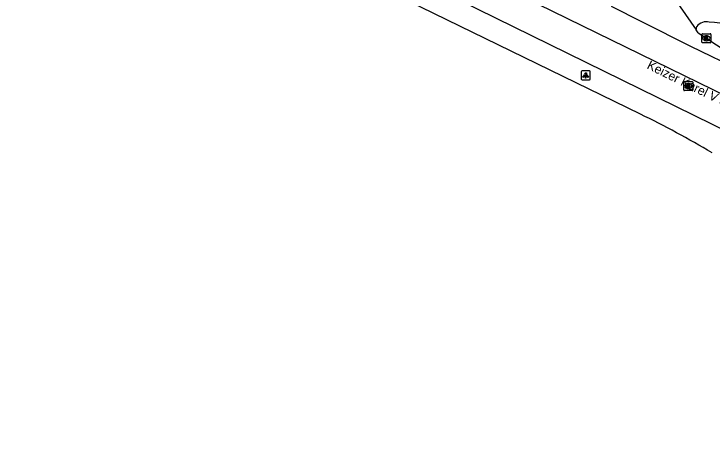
# Model space of a CAD drawing. Extents: x 160107 to 160928, y 382056 to 382918.
# Drawn here: x 160161.2 to 160238.7, y 382069.1 to 382118.7 of the extents above; entities that cross this region are included whole.
import ezdxf

# ---------------------------------------------------------------- set-up
doc = ezdxf.new("R2010")
doc.units = 0
for name, color, linetype in [('IMGEO_Kolk', 7, 'Continuous'), ('IMGEO_Lichtpunt', 7, 'Continuous'), ('IMGEO_Openbare_ruimte_label', 7, 'Continuous'), ('IMGEO_Rijbaan_lokaal_open', 7, 'Continuous'), ('IMGEO_Rijbaan_regionaal_gesloten', 7, 'Continuous'), ('IMGEO_Rioolput', 7, 'Continuous')]:
    doc.layers.add(name, color=color, linetype=linetype)

msp = doc.modelspace()

# ---------------------------------------------------------------- linework, layer by layer
at = {"layer": 'IMGEO_Kolk'}
for p, q in [((160237.571, 382115.541), (160237.571, 382116.393)), ((160237.646, 382116.467), (160238.498, 382116.467)), ((160238.572, 382116.393), (160238.572, 382115.541)), ((160238.082, 382115.687), (160238.057, 382115.687)), ((160238.059, 382116.247), (160238.084, 382116.247)), ((160238.498, 382115.467), (160237.646, 382115.467))]:
    msp.add_line(p, q, dxfattribs=at)
for points in [[(160237.571, 382115.541), (160237.571, 382116.393)], [(160237.646, 382116.467), (160238.498, 382116.467)], [(160238.572, 382116.393), (160238.572, 382115.541)], [(160237.892, 382116.167), (160238.015, 382116.167), (160238.015, 382116.016), (160238.145, 382116.167), (160238.309, 382116.167), (160238.163, 382116.016), (160238.316, 382115.767), (160238.164, 382115.767), (160238.079, 382115.931), (160238.015, 382115.864), (160238.015, 382115.767), (160237.892, 382115.767), (160237.892, 382116.167)], [(160238.498, 382115.467), (160237.646, 382115.467)]]:
    msp.add_lwpolyline(points, dxfattribs=at)
for centre, start, end in [((160237.648, 382116.391), 91.55205, 178.44795), ((160237.648, 382116.391), 91.55205, 178.44795), ((160238.496, 382116.391), 1.55205, 88.44795), ((160238.496, 382116.391), 1.55205, 88.44795), ((160237.648, 382115.543), 181.55205, 268.44795), ((160237.648, 382115.543), 181.55205, 268.44795), ((160238.496, 382115.543), 271.55205, 358.44795), ((160238.496, 382115.543), 271.55205, 358.44795)]:
    msp.add_arc(centre, 0.0765, start, end, dxfattribs=at)
for centre, major_axis, ratio, start_param, end_param in [((160238.058, 382115.967), (-0.387, 0.002), 0.722429, 4.712389, 7.853982), ((160238.083, 382115.967), (-0.39, 0.002), 0.717154, 1.570796, 4.712389)]:
    msp.add_ellipse(centre, major_axis=major_axis, ratio=ratio, start_param=start_param, end_param=end_param, dxfattribs=at)
at = {"layer": 'IMGEO_Lichtpunt'}
for p, q in [((160224.184, 382112.241), (160224.184, 382111.434)), ((160224.184, 382112.241), (160224.184, 382111.434)), ((160225.086, 382112.336), (160224.278, 382112.336)), ((160225.086, 382112.336), (160224.278, 382112.336)), ((160225.18, 382111.434), (160225.18, 382112.241)), ((160225.18, 382111.434), (160225.18, 382112.241)), ((160224.278, 382111.34), (160225.086, 382111.34)), ((160224.278, 382111.34), (160225.086, 382111.34))]:
    msp.add_line(p, q, dxfattribs=at)
for points in [[(160224.558, 382111.905), (160224.597, 382111.877), (160224.409, 382111.615), (160224.371, 382111.642), (160224.558, 382111.905)], [(160224.66, 382111.857), (160224.707, 382111.857), (160224.707, 382111.535), (160224.66, 382111.535), (160224.66, 382111.857)], [(160224.77, 382111.877), (160224.808, 382111.904), (160224.995, 382111.642), (160224.956, 382111.614), (160224.77, 382111.877)]]:
    msp.add_lwpolyline(points, dxfattribs=at)
msp.add_circle((160224.683, 382112.039), 0.0994, dxfattribs=at)
for centre, start, end in [((160224.278, 382112.241), 90, 180), ((160224.278, 382112.241), 90, 180), ((160225.086, 382112.241), 0, 90), ((160225.086, 382112.241), 0, 90), ((160224.278, 382111.434), 180, 270), ((160224.278, 382111.434), 180, 270), ((160225.086, 382111.434), 270, 0), ((160225.086, 382111.434), 270, 360)]:
    msp.add_arc(centre, 0.0946, start, end, dxfattribs=at)
at = {"layer": 'IMGEO_Rijbaan_lokaal_open'}
msp.add_lwpolyline([(160236.92, 382116.88), (160237.002, 382117.265)], dxfattribs=at)
for centre, radius, start, end in [((160238.087, 382116.442), 1.361, 76.85984, 142.82231), ((160236.482, 382096.152), 21.7, 60.42903, 84.93935)]:
    msp.add_arc(centre, radius, start, end, dxfattribs=at)
at = {"layer": 'IMGEO_Rijbaan_regionaal_gesloten'}
for points in [[(160161.221, 382156.917), (160166.922, 382150.828), (160171.292, 382146.612), (160176.677, 382142.396), (160181.593, 382138.961), (160189.553, 382134.512), (160192.831, 382132.912), (160196.108, 382131.311), (160203.209, 382127.72), (160253.387, 382103.128), (160266.927, 382096.532), (160280.466, 382089.935), (160289.987, 382085.485), (160299.508, 382081.035), (160308.912, 382076.819), (160318.315, 382072.603), (160326.015, 382069.145)], [(160194.625, 382128.107), (160280.786, 382085.765)], [(160230.744, 382107.543), (160193.477, 382125.758)], [(160231.285, 382125.072), (160236.92, 382116.88)], [(160227.497, 382119.534), (160230.946, 382117.799), (160236.323, 382115.096), (160241.957, 382112.334)], [(160237.158, 382116.571), (160236.92, 382116.88)]]:
    msp.add_lwpolyline(points, dxfattribs=at)
for centre, radius, start, end in [((160346.932, 382281.131), 197.814, 236.29358, 240.79802), ((160182.744, 382009.13), 109.494, 59.26901, 63.99981)]:
    msp.add_arc(centre, radius, start, end, dxfattribs=at)
at = {"layer": 'IMGEO_Rioolput'}
for p, q in [((160235.555, 382110.226), (160235.555, 382111.078)), ((160235.63, 382111.152), (160236.482, 382111.152)), ((160236.043, 382110.932), (160236.068, 382110.932)), ((160236.556, 382111.078), (160236.556, 382110.226)), ((160236.482, 382110.152), (160235.63, 382110.152)), ((160236.066, 382110.372), (160236.041, 382110.372))]:
    msp.add_line(p, q, dxfattribs=at)
for points in [[(160235.555, 382110.226), (160235.555, 382111.078)], [(160235.63, 382111.152), (160236.482, 382111.152)], [(160236.556, 382111.078), (160236.556, 382110.226)], [(160236.482, 382110.152), (160235.63, 382110.152)], [(160236.144, 382110.85), (160235.892, 382110.852), (160235.892, 382110.452)], [(160235.892, 382110.452), (160236.016, 382110.452), (160236.016, 382110.614), (160236.027, 382110.614)], [(160236.07, 382110.771), (160236.016, 382110.771), (160236.016, 382110.69)], [(160236.016, 382110.69), (160236.068, 382110.69)], [(160236.074, 382110.585), (160236.145, 382110.452), (160236.285, 382110.452), (160236.22, 382110.578)]]:
    msp.add_lwpolyline(points, dxfattribs=at)
for centre, radius, start, end in [((160235.632, 382111.076), 0.0765, 91.55205, 178.44795), ((160235.632, 382111.076), 0.0765, 91.55205, 178.44795), ((160236.48, 382111.076), 0.0765, 1.55205, 88.44795), ((160236.48, 382111.076), 0.0765, 1.55205, 88.44795), ((160235.632, 382110.228), 0.0765, 181.55205, 268.44795), ((160235.632, 382110.228), 0.0765, 181.55205, 268.44795), ((160236.026, 382110.561), 0.0533, 26.02933, 88.69889), ((160236.052, 382110.879), 0.19, 274.7715, 282.96867), ((160236.076, 382110.675), 0.0964, 77.00612, 93.18647), ((160236.09, 382110.732), 0.0378, 276.66336, 79.67722), ((160236.143, 382110.74), 0.109, 350.36119, 89.41601), ((160236.141, 382110.74), 0.112, 277.58423, 350.98172), ((160236.125, 382110.525), 0.108, 29.51342, 73.79051), ((160236.48, 382110.228), 0.0765, 271.55205, 358.44795), ((160236.48, 382110.228), 0.0765, 271.55205, 358.44795)]:
    msp.add_arc(centre, radius, start, end, dxfattribs=at)
for centre, major_axis, ratio, start_param, end_param in [((160236.042, 382110.652), (-0.387, 0.002), 0.722429, 4.712389, 7.853982), ((160236.067, 382110.652), (-0.39, 0.002), 0.717154, 1.570796, 4.712389)]:
    msp.add_ellipse(centre, major_axis=major_axis, ratio=ratio, start_param=start_param, end_param=end_param, dxfattribs=at)

# ---------------------------------------------------------------- texts
at = {"layer": 'IMGEO_Openbare_ruimte_label'}
msp.add_text('Keizer Karel V Singel', height=1, rotation=333.71669, dxfattribs=at).set_placement((160231.39, 382112.642))

doc.saveas('drawing.dxf')
